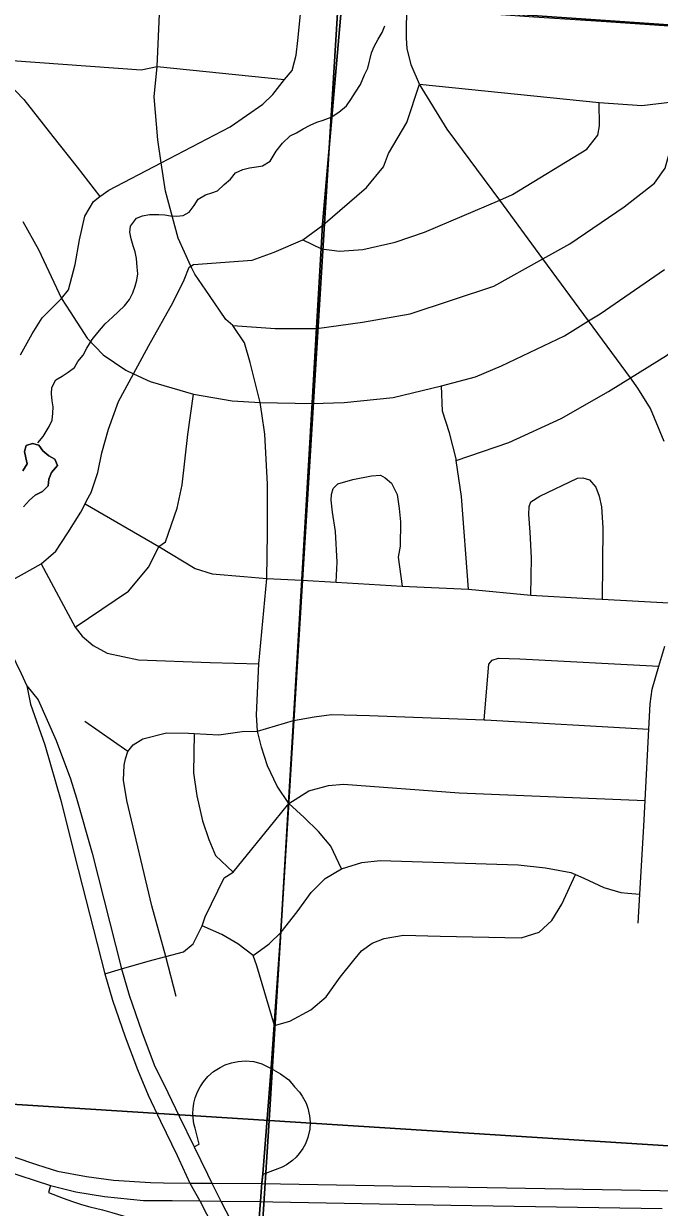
# Model space of a CAD drawing. Extents: x 114843 to 284848, y 317643 to 566895.
# Drawn here: x 225551 to 228583, y 375870 to 381514 of the extents above; entities that cross this region are included whole.
import ezdxf

# ---------------------------------------------------------------- set-up
doc = ezdxf.new("R2010")
doc.units = 0
for name, color, linetype in [('GM_X_City_Street', 7, 'Continuous'), ('GM_X_Interchange_Ramps', 7, 'Continuous'), ('GM_X_Interstate_Route', 7, 'Continuous'), ('GM_X_Minor_Lake', 7, 'Continuous'), ('GM_X_Section', 7, 'Continuous'), ('GM_X_Township', 7, 'Continuous'), ('GM_X_US_Route', 7, 'Continuous')]:
    doc.layers.add(name, color=color, linetype=linetype)

msp = doc.modelspace()

# ---------------------------------------------------------------- linework, layer by layer
at = {"layer": 'GM_X_City_Street'}
msp.add_line((226048, 378043.2), (225843.4, 378186.8), dxfattribs=at)
for points in [[(223722.2, 381831.6), (224143.2, 381807.9), (224299.9, 381798.9), (224536.8, 381783.6), (224870.3, 381759.5), (225201.7, 381735.3), (225537.3, 381713.4), (225865.6, 381692.4), (226204.4, 381669.4), (226558.1, 381645.4), (226877.8, 381623.3), (227069.6, 381611.2), (227379.8, 381589.8), (227983.9, 381546.4), (228329.1, 381523.7), (228674.3, 381499.8), (229000.4, 381475.8), (229319.2, 381456.6), (229468.6, 381445.4)], [(225536.2, 379935.8), (225591.9, 380035.8), (225639.6, 380112.2), (225731, 380204.3), (225765.1, 380245), (225796.6, 380365.3), (225818.2, 380483.7), (225843.7, 380596.1), (225883.5, 380666.4), (225915.2, 380689.8), (225957.3, 380720.7), (226206.9, 380851), (226536.3, 381021.7), (226691.9, 381130.5), (226739.8, 381176.8), (226795.5, 381247.2), (226831.4, 381291.4), (226851, 381363.7), (226858.8, 381433.8), (226877.8, 381623.3)], [(226686.8, 379655.9), (226679.5, 379708.4), (226631.3, 379898.6), (226603.8, 379992.1), (226548.8, 380075.4), (226516, 380103.6), (226437.5, 380217.5), (226367, 380319.5), (226349.2, 380358.5), (226288.3, 380491.6), (226227.4, 380715.8), (226206.9, 380851), (226190.4, 380960.2), (226173.6, 381164.6), (226187.9, 381310.4), (226204.4, 381669.4)], [(228605.2, 379522.6), (228540.5, 379678.7), (228480.1, 379776.6), (228444.7, 379824.8), (228245.1, 380096.4), (228027, 380393.2), (227821.6, 380672.6), (227570.8, 381011.8), (227438.8, 381224.9), (227398.6, 381318.1), (227380.6, 381395.8), (227376.7, 381445.5), (227376.2, 381510.8), (227379.8, 381589.8)], [(224823.6, 381461.9), (224924.1, 381392.1), (224976.2, 381368.3), (225086.3, 381366.7), (225362.1, 381347.3), (226111, 381294.6), (226187.9, 381310.4), (226795.5, 381247.2)], [(226548.8, 380075.4), (226749.9, 380059.9), (226949.1, 380061), (227167.1, 380090.2), (227394, 380131.1), (227793.9, 380263), (228027, 380393.2), (228155.2, 380464.9), (228414.6, 380640.3), (228560.2, 380753.1), (228610, 380825.5), (228631.7, 380899.7), (228645.7, 381141.4), (228674.3, 381499.8)], [(225362.1, 381347.3), (225551.3, 381152.1), (225690.1, 380976.2), (225806.7, 380830.4), (225915.2, 380689.8)], [(225844.7, 379225.4), (225853.1, 379241.5), (225873, 379279.3), (225904.6, 379373.6), (225924.3, 379467.9), (225955.8, 379580.3), (226003.3, 379712.8), (226074.8, 379844.5), (226148.3, 379979.9), (226263.5, 380186.8), (226317.1, 380293.3), (226340.9, 380353.5), (226349.2, 380358.5), (226360.9, 380365.6), (226640.9, 380386.7), (226745.9, 380423.9), (226882.5, 380483.6), (226978.2, 380553.3), (227186, 380732.4), (227267.6, 380830.9), (227291.1, 380894.4), (227378.6, 381043), (227438.8, 381224.9)], [(227438.8, 381224.9), (228296.5, 381138.2), (228498.7, 381123.7), (228645.7, 381141.4), (229403.7, 381090.6), (229547.1, 381083.2), (229849.6, 381062.8)], [(226882.5, 380483.6), (226971.6, 380440.2), (227057.7, 380430.1), (227168.6, 380437.4), (227322.4, 380472.4), (227462.9, 380520.4), (227821.6, 380672.6), (227882.1, 380700.3), (228237.4, 380916.2), (228289.2, 380982.5), (228297, 381026.7), (228296.5, 381138.2)], [(227614.1, 379431.8), (227865.1, 379517.5), (228115, 379630.8), (228340.8, 379760.1), (228444.7, 379824.8), (228616.4, 379931.8), (228742.8, 380023.3), (228814.1, 380075), (229018.9, 380241.2), (229037.6, 380256.4), (229449.5, 380663.7)], [(225547.7, 380570.8), (225622.3, 380436.8), (225731, 380204.3), (225773.5, 380140.8), (225854, 380014.8), (225930.4, 379934.9), (226038.8, 379861.2), (226074.8, 379844.5), (226155, 379807.6), (226361.4, 379747.9), (226545.6, 379715.7), (226679.5, 379708.4), (226928, 379703.4), (227079.1, 379707.9), (227313.1, 379731.3), (227543.5, 379786.5), (227705.8, 379830.3), (227829.4, 379882.3), (228131, 380025.8), (228245.1, 380096.4), (228300.6, 380130.7), (228607.9, 380342.4)], [(227672.5, 378817.5), (227639.8, 379260.2), (227614.1, 379431.8), (227613.1, 379438.5), (227582.6, 379562.6), (227548.2, 379666.7), (227543.5, 379786.5)], [(225796.2, 378636.7), (226051, 378808.9), (226148.6, 378923.6), (226196.1, 379020.9), (226228.1, 379044.2), (226283.5, 379204.7), (226307, 379315.1), (226334.1, 379555.7), (226361.4, 379747.9)], [(227067, 377484.2), (227015.7, 377592.9), (226957.6, 377662.4), (226888.4, 377729.4), (226815.3, 377795.4), (226759.8, 377878.1), (226713.7, 377975.9), (226684.8, 378064), (226666.1, 378140.5), (226661.6, 378218), (226672, 378462.5), (226710.6, 378869.1), (226714, 379086.5), (226714, 379318.9), (226700.6, 379556.3), (226686.8, 379655.9)], [(227041.9, 378851.3), (227046.8, 378947.2), (227038.3, 379093.4), (227023.9, 379185.6), (227017.6, 379241.7), (227019.5, 379269.8), (227027.4, 379297.9), (227049.4, 379320), (227121.3, 379340.3), (227209.3, 379358.7), (227253.3, 379360.9), (227275.3, 379348.9), (227305.5, 379323), (227331.7, 379269), (227341.9, 379202.9), (227348.2, 379138.8), (227346.7, 379022.5), (227336.9, 378970.4), (227356.4, 378831.9)], [(227969.9, 378788.6), (227973.2, 378966.9), (227966.7, 379089.1), (227960.3, 379173.2), (227962.2, 379211.3), (227970.1, 379233.4), (228012, 379261.6), (228191.7, 379346.5), (228217.7, 379348.6), (228249.8, 379338.8), (228279.9, 379304.8), (228296.1, 379260.8), (228306.3, 379210.7), (228312.7, 379110.5), (228310.2, 378770)], [(225351.1, 378781.7), (225634.9, 378938.5), (225705.3, 378999.1), (225761.7, 379086.4), (225823.4, 379184.9), (225844.7, 379225.4)], [(225844.7, 379225.4), (226196.1, 379020.9), (226369.1, 378916.8), (226449.6, 378890.6), (226601.8, 378878)], [(225634.9, 378938.5), (225741.2, 378739.7), (225796.2, 378636.7), (225830.5, 378594.3), (225882.8, 378549.5), (225949.6, 378513.4), (226098.3, 378480.4), (226440.5, 378467.7), (226672, 378462.5)], [(226601.8, 378878), (226710.6, 378869.1), (226878.3, 378860.2), (227041.9, 378851.3), (227356.4, 378831.9), (227672.5, 378817.5), (227969.9, 378788.6), (228244.1, 378773.5), (228310.2, 378770), (228627.6, 378753.2)], [(228482.4, 377224.9), (228490.2, 377363.2), (228508.5, 377688.1), (228514.8, 377810.4), (228532, 378149.6), (228538.2, 378271.5), (228547.9, 378341.7), (228580.1, 378449.9), (228609.1, 378546.4)], [(227747.8, 378194.5), (227769.1, 378460.9), (227785, 378479), (227815, 378489.2), (227917.1, 378485.5), (228580.1, 378449.9)], [(226048, 378043.2), (226073.9, 378075.4), (226119.8, 378103.6), (226231.8, 378132.1), (226337.8, 378130.6), (226363.8, 378129.2), (226481.9, 378123.1), (226593.9, 378139.6), (226666.1, 378140.5), (226838.7, 378191.4), (226936.4, 378209.3), (227019.8, 378220.9), (227200.1, 378216.1), (227747.8, 378194.5), (227752.2, 378194.3), (228532, 378149.6)], [(226363.8, 378129.2), (226360.6, 377942.2), (226377, 377832.1), (226403.5, 377713.9), (226433.9, 377623.8), (226466.2, 377547.8), (226550.6, 377468.2)], [(226278.9, 376875.8), (226229.1, 377066.3), (226163, 377308.1), (226043, 377810.7), (226026.6, 377906.9), (226030.3, 377979), (226036.2, 378009.1), (226048, 378043.2)], [(226749.1, 377713.6), (226815.3, 377795.4), (226910.8, 377855.9), (227005.1, 377882.3), (227076.2, 377887.7), (227627.5, 377847), (228514.8, 377810.4)], [(225938.5, 376984.4), (226017.6, 377007.6), (226144.7, 377044.7), (226229.1, 377066.3), (226313.5, 377089.3), (226359.5, 377127.3), (226402.3, 377212.2), (226417.3, 377254.9), (226506.7, 377441.7), (226550.6, 377468.2), (226749.1, 377713.6)], [(226645.5, 377071.3), (226722.7, 377126), (226779.1, 377181.9), (226854.8, 377279.2), (226922.9, 377371.9), (226989.8, 377438.2), (227067, 377484.2), (227163.4, 377514.1), (227251.1, 377523.5), (227909, 377503.3), (228039.1, 377489.8), (228161.3, 377466.2), (228182.6, 377457.4), (228223.4, 377440.4), (228317.6, 377394.7), (228399.8, 377370.9), (228431.8, 377369.1), (228490.2, 377363.2)], [(226747, 376737), (226820.5, 376757.9), (226921.1, 376812.8), (226993.8, 376874.7), (227060.5, 376967.5), (227125.8, 377048.4), (227162, 377094.1), (227213, 377129.5), (227269.9, 377151.9), (227363.4, 377168.4), (227538.2, 377163.1), (227924.4, 377154.6), (228010.4, 377183), (228070.2, 377237.3), (228117.9, 377315.7), (228182.6, 377457.4)], [(226747, 376737), (226663.5, 377021.7), (226645.5, 377071.3), (226571.9, 377127.3), (226495.7, 377171.1), (226402.3, 377212.2)]]:
    msp.add_lwpolyline(points, dxfattribs=at)
at = {"layer": 'GM_X_Interchange_Ramps'}
for points in [[(226364.9, 376159.3), (226388.8, 376171.2), (226368.8, 376247.2), (226363.3, 376268.8), (226359.2, 376297.5), (226358.2, 376318), (226359.2, 376340.5), (226363, 376367.6), (226369.5, 376393), (226380.4, 376421.7), (226392.4, 376444.9), (226408.2, 376468.8), (226430.1, 376494.3), (226456.6, 376517.5), (226487.8, 376537.8), (226512.1, 376549.5), (226541.7, 376559.6), (226574.5, 376566.3), (226609.4, 376568.6), (226648.2, 376565.3), (226687.8, 376555.4), (226732.3, 376532.8), (226775.9, 376507.5), (226815.5, 376478.8), (226843.2, 376444.5), (226866.6, 376419), (226879.9, 376400.5), (226897.8, 376367.1), (226906.7, 376343), (226915, 376305.9), (226917.2, 376276.5), (226915.2, 376242.6), (226906.7, 376203.8), (226894.8, 376173.4), (226882.5, 376150.6), (226865.6, 376126.7), (226851, 376110.1), (226832.9, 376093.4), (226804.5, 376073), (226783.3, 376061.6), (226751.4, 376049.2), (226692.4, 376027.2), (226687.6, 375984.3)], [(225678.7, 375974.4), (225670.3, 375940.4), (225739.7, 375914.9), (225783.5, 375898.3), (225827.2, 375883.8), (225867.3, 375872.4), (225927.7, 375857.9), (225972.5, 375846), (226025.3, 375829.9), (226073.8, 375813.1), (226126.8, 375792.3), (226166.2, 375775.1), (226215, 375751.8), (226278.9, 375717.6), (226322.5, 375691.7), (226369.9, 375661.2), (226412.8, 375631.5), (226453.6, 375597.2), (226489.2, 375561.3), (226517.7, 375531), (226548.1, 375497.1), (226582.6, 375448.7), (226615.5, 375464)]]:
    msp.add_lwpolyline(points, dxfattribs=at)
at = {"layer": 'GM_X_Interstate_Route'}
for points in [[(222400.8, 380492.1), (223598.5, 378491.3), (224353.4, 377232.7), (224472, 377030), (224603.2, 376821.8), (224689, 376707.7), (224748.2, 376630.2), (224818.9, 376555.1), (224903.6, 376471.1), (225023.8, 376370.8), (225139, 376287), (225232.4, 376232.3), (225349.8, 376172.3), (225498.9, 376113.2), (225617.5, 376073.2), (225647.4, 376063.8)], [(225109.5, 376229.8), (225122.4, 376220.5), (225187.5, 376181.5), (225307.4, 376117.6), (225455.3, 376047.5), (225678.7, 375974.4)], [(226687.6, 375984.3), (227578.6, 375967.9), (228585.3, 375951), (229420.8, 375938.9), (229724.8, 375934), (230035.1, 375930.9), (230375.5, 375923.1), (231041.1, 375911.6), (231308.2, 375913.5), (231597.8, 375927), (231854.3, 375955.6), (232103.2, 375990.4), (232393.8, 376048.4), (232716, 376132.1)], [(225647.4, 376063.8), (225712.3, 376043.4), (225850.8, 376017.2), (225980.2, 376000.1), (226155.4, 375988.8), (226218.1, 375987.9)], [(226218.1, 375987.9), (226343.6, 375986.1), (226448.3, 375985.5), (226687.6, 375984.3)], [(225678.7, 375974.4), (225800.5, 375944.5), (225936.6, 375921.3), (226122.3, 375903.6), (226259.6, 375902.5)], [(226259.6, 375902.5), (226391.6, 375901.4), (226491.9, 375900.2), (226681, 375897.8), (226739.8, 375896.8)], [(226739.8, 375896.8), (227589.1, 375881.2), (228595.8, 375864.3)]]:
    msp.add_lwpolyline(points, dxfattribs=at)
at = {"layer": 'GM_X_Minor_Lake'}
for points in [[(225619, 379514.8), (225644.9, 379545.2), (225672.7, 379593.7), (225686.5, 379624), (225690.3, 379656.2), (225692.1, 379686.4), (225687.9, 379716.5), (225683.6, 379748.7), (225685.4, 379778.9), (225705.2, 379815.2), (225735.2, 379833.6), (225763.2, 379852), (225793.2, 379874.3), (225809.1, 379902.6), (225835, 379933), (225852.8, 379967.4), (225878.6, 380007.8), (225904.5, 380042.3), (225940.3, 380082.8), (225974.3, 380115.3), (226004.2, 380141.7), (226032.2, 380168.1), (226056, 380198.5), (226071.9, 380230.8), (226083.7, 380263.1), (226091.5, 380291.3), (226095.3, 380321.5), (226093.1, 380353.7), (226088.8, 380393.8), (226082.5, 380426), (226074.2, 380454.1), (226063.9, 380488.2), (226057.7, 380520.3), (226061.5, 380548.5), (226089.3, 380587), (226117.4, 380597.3), (226151.5, 380603.6), (226195.7, 380604), (226223.9, 380602.2), (226252, 380598.4), (226280.2, 380596.6), (226312.3, 380598.9), (226340.3, 380615.3), (226364.2, 380647.7), (226384, 380678), (226418.1, 380698.4), (226448.1, 380706.7), (226476.2, 380717), (226508.1, 380747.5), (226538.1, 380771.9), (226562, 380802.2), (226596, 380818.6), (226628.1, 380826.9), (226662.2, 380831.3), (226690.3, 380835.5), (226726.3, 380858), (226756.1, 380906.5), (226786, 380945), (226821.9, 380979.5), (226851.9, 380993.8), (226883.9, 381012.2), (226918, 381030.6), (226950, 381044.9), (226980.1, 381053.3), (227018.2, 381067.7), (227054.1, 381092.1), (227090.1, 381122.6), (227112, 381153), (227133.8, 381187.3), (227157.6, 381223.8), (227177.4, 381270.2), (227193.2, 381302.5), (227210.8, 381375.1), (227222.6, 381405.3), (227242.5, 381439.7), (227260.3, 381472), (227274.1, 381504.4)], [(225550.9, 379210.5), (225578.8, 379242.9), (225606.8, 379265.3), (225640.8, 379283.6), (225668.8, 379310), (225670.5, 379342.2), (225684.4, 379374.5), (225712.3, 379407), (225700, 379437), (225671.7, 379452.9), (225643.4, 379476.8), (225623.1, 379504.8), (225592.9, 379512.6), (225562.8, 379502.2), (225555, 379474), (225561.3, 379443.9), (225567.5, 379415.8), (225547.7, 379381.4)], [(225547.7, 379381.4), (225567.5, 379415.8), (225561.3, 379443.9), (225555, 379474), (225562.8, 379502.2), (225592.9, 379512.6), (225623.1, 379504.8), (225643.4, 379476.8), (225671.7, 379452.9), (225700, 379437), (225712.3, 379407), (225684.4, 379374.5), (225670.5, 379342.2), (225668.8, 379310), (225640.8, 379283.6), (225606.8, 379265.3), (225578.8, 379242.9), (225550.9, 379210.5)]]:
    msp.add_lwpolyline(points, dxfattribs=at)
at = {"layer": 'GM_X_Section'}
for points in [[(230056.3, 386670.9), (229716, 381433.4), (227050.5, 381616.3), (227385.9, 386847.8)], [(227050.5, 381616.3), (226721.3, 376284.8), (224064.1, 376453.1), (224400.2, 381793.6)], [(227050.5, 381616.3), (229716, 381433.4), (229378.8, 376115.9), (226721.3, 376284.8)], [(226721.3, 376284.8), (226380.1, 370939.2), (223725.1, 371096.6), (224064.1, 376453.1)], [(229378.8, 376115.9), (229048.5, 370768.4), (226380.1, 370939.2), (226721.3, 376284.8)]]:
    msp.add_lwpolyline(points, close=True, dxfattribs=at)
at = {"layer": 'GM_X_Township'}
for points in [[(226655.9, 375583.7), (226679.9, 375900.6), (226686.4, 375987.1), (226691.2, 376030), (226731.1, 376535.6), (226745.8, 376739.8), (226777.9, 377184.7), (226814.2, 377798.2), (226837.6, 378194.2), (226877.1, 378863.1), (226926.9, 379706.2), (226948, 380063.8), (226970.4, 380443), (226977.1, 380556.1), (227068.4, 381614)], [(227068.4, 381614), (226977.1, 380556.1), (226970.4, 380443), (226948, 380063.8), (226926.9, 379706.2), (226877.1, 378863.1), (226837.6, 378194.2), (226814.2, 377798.2), (226777.9, 377184.7), (226745.8, 376739.8), (226731.1, 376535.6), (226691.2, 376030), (226686.4, 375987.1), (226679.9, 375900.6), (226655.9, 375583.7)]]:
    msp.add_lwpolyline(points, dxfattribs=at)
at = {"layer": 'GM_X_US_Route'}
for points in [[(225474.7, 378545.9), (225489.7, 378517.3), (225539.6, 378415), (225566.3, 378356.8)], [(225566.3, 378356.8), (225584.1, 378269.7), (225651.5, 378075.6), (225729.9, 377805.2), (225793.2, 377549.7), (225938.5, 376984.4), (225975.4, 376858.4), (226035.7, 376684), (226094.7, 376526.9), (226145.4, 376404.5), (226204.2, 376281), (226283, 376118.3), (226291.1, 376100.6)], [(225566.3, 378356.8), (225619.9, 378290.8), (225707, 378095.7), (225774.3, 377913.2), (225802.8, 377821.9), (225877.6, 377559.6), (226017.6, 377007.6), (226054.4, 376881.6), (226114.8, 376707.1), (226173.8, 376550), (226239.1, 376417.9), (226292.1, 376304.8), (226364.9, 376159.3), (226427.5, 376029)], [(226291.1, 376100.6), (226343.6, 375986.1), (226391.6, 375901.4), (226615.5, 375464)], [(226427.5, 376029), (226448.3, 375985.5), (226491.9, 375900.2), (226657, 375580.9)]]:
    msp.add_lwpolyline(points, dxfattribs=at)

doc.saveas('drawing.dxf')
